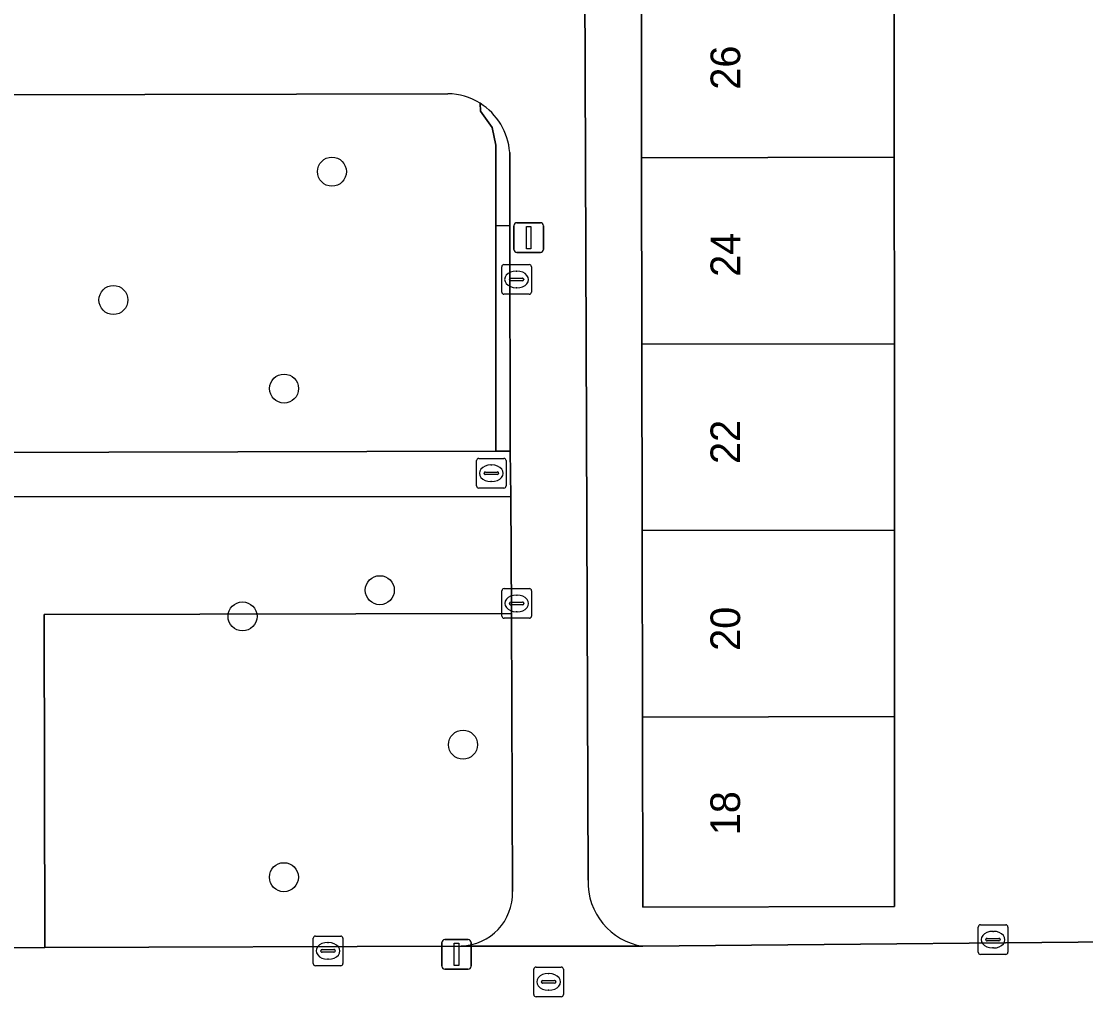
# Model space of a CAD drawing. Extents: x 160732 to 162107, y 387428 to 388479.
# Drawn here: x 161487.5 to 161523.39, y 388136.48 to 388169.38 of the extents above; entities that cross this region are included whole.
import ezdxf

# ---------------------------------------------------------------- set-up
doc = ezdxf.new("R2010")
doc.units = 0
for name, color, linetype in [('IMGEO_Boom', 7, 'Continuous'), ('IMGEO_Brandkraan', 7, 'Continuous'), ('IMGEO_Erf', 7, 'Continuous'), ('IMGEO_Groenvoorziening', 7, 'Continuous'), ('IMGEO_Haag', 7, 'Continuous'), ('IMGEO_Kolk', 7, 'Continuous'), ('IMGEO_Lichtmast', 7, 'Continuous'), ('IMGEO_Pand', 7, 'Continuous'), ('IMGEO_Pand_nummerreeks', 7, 'Continuous'), ('IMGEO_Rioolput', 7, 'Continuous'), ('IMGEO_Voetpad_open', 7, 'Continuous')]:
    doc.layers.add(name, color=color, linetype=linetype)

msp = doc.modelspace()

# ---------------------------------------------------------------- linework, layer by layer
at = {"layer": 'IMGEO_Boom'}
for centre in [(161497.973, 388164.309), (161490.602, 388159.981), (161496.357, 388156.994), (161499.586, 388150.195), (161494.957, 388149.311), (161502.392, 388144.984), (161496.352, 388140.515)]:
    msp.add_circle(centre, 0.489, dxfattribs=at)
at = {"layer": 'IMGEO_Brandkraan'}
for p, q in [((161504.779, 388136.559), (161504.779, 388137.411)), ((161504.854, 388137.485), (161505.706, 388137.485)), ((161505.78, 388137.411), (161505.78, 388136.559)), ((161505.267, 388137.265), (161505.292, 388137.265)), ((161505.038, 388136.979), (161505.038, 388136.991)), ((161505.476, 388136.942), (161505.078, 388136.942)), ((161505.081, 388137.028), (161505.479, 388137.028)), ((161505.29, 388136.705), (161505.265, 388136.705)), ((161505.522, 388136.991), (161505.522, 388136.979)), ((161505.706, 388136.485), (161504.854, 388136.485))]:
    msp.add_line(p, q, dxfattribs=at)
for points in [[(161504.779, 388136.559), (161504.779, 388137.411)], [(161504.854, 388137.485), (161505.706, 388137.485)], [(161505.78, 388137.411), (161505.78, 388136.559)], [(161505.706, 388136.485), (161504.854, 388136.485)]]:
    msp.add_lwpolyline(points, dxfattribs=at)
for centre, radius, start, end in [((161504.856, 388137.409), 0.0765, 91.552, 178.448), ((161504.856, 388137.409), 0.0765, 91.552, 178.448), ((161505.704, 388137.409), 0.0765, 1.552, 88.448), ((161505.704, 388137.409), 0.0765, 1.552, 88.448), ((161505.078, 388136.988), 0.0403, 85.8775, 175.7526), ((161505.075, 388136.978), 0.0366, 178.938, 274.7102), ((161505.479, 388136.985), 0.043, 264.8664, 352.4533), ((161505.483, 388136.99), 0.0386, 1.7309, 96.639), ((161504.856, 388136.561), 0.0765, 181.552, 268.448), ((161504.856, 388136.561), 0.0765, 181.552, 268.448), ((161505.704, 388136.561), 0.0765, 271.552, 358.448), ((161505.704, 388136.561), 0.0765, 271.552, 358.448)]:
    msp.add_arc(centre, radius, start, end, dxfattribs=at)
for centre, major_axis, ratio, start_param, end_param in [((161505.266, 388136.985), (-0.387, 0.002), 0.722429, 4.712389, 7.853982), ((161505.291, 388136.985), (-0.39, 0.002), 0.717154, 1.570796, 4.712389)]:
    msp.add_ellipse(centre, major_axis=major_axis, ratio=ratio, start_param=start_param, end_param=end_param, dxfattribs=at)
at = {"layer": 'IMGEO_Erf'}
for points in [[(161506.759, 388213.796), (161506.496, 388170.672), (161506.61, 388140.417)], [(161508.46, 388138.186), (161528.031, 388138.372), (161528.021, 388139.444), (161525.267, 388139.495), (161525.279, 388143.277), (161528.021, 388143.265), (161527.812, 388211.578)], [(161516.935, 388171.082), (161516.937, 388164.794), (161516.938, 388158.506), (161516.94, 388152.218), (161516.941, 388145.93), (161516.943, 388139.529), (161508.455, 388139.507), (161508.445, 388145.917), (161508.436, 388152.205), (161508.427, 388158.493), (161508.417, 388164.781), (161508.408, 388171.07)]]:
    msp.add_lwpolyline(points, dxfattribs=at)
msp.add_arc((161508.795, 388140.346), 2.186, 178.1442, 261.1885, dxfattribs=at)
at = {"layer": 'IMGEO_Groenvoorziening'}
for points in [[(161501.881, 388166.939), (161466.116, 388166.851)], [(161464.208, 388164.749), (161464.241, 388162.995), (161464.343, 388158.689), (161464.347, 388154.783), (161503.494, 388154.882), (161503.494, 388162.493), (161503.504, 388165.199), (161503.377, 388165.8), (161502.985, 388166.346), (161502.968, 388166.616)], [(161502.968, 388166.616), (161502.985, 388166.346), (161503.377, 388165.8), (161503.504, 388165.199), (161503.494, 388162.493), (161503.971, 388162.482), (161503.966, 388164.958)], [(161504.063, 388140.029), (161504.024, 388149.403), (161488.27, 388149.37), (161488.295, 388138.147), (161502.331, 388138.193)]]:
    msp.add_lwpolyline(points, dxfattribs=at)
for points in [[(161503.988, 388154.883), (161503.971, 388162.482), (161503.494, 388162.493), (161503.494, 388154.882)], [(161488.295, 388138.147), (161488.27, 388149.37), (161504.024, 388149.403), (161504.007, 388153.358), (161484.224, 388153.347), (161484.319, 388138.134)]]:
    msp.add_lwpolyline(points, close=True, dxfattribs=at)
for centre, radius, start, end in [((161501.838, 388164.802), 2.137, 58.0667, 88.8348), ((161501.841, 388164.808), 2.131, 4.0358, 58.0542), ((161502.277, 388139.979), 1.786, 271.7213, 1.6179)]:
    msp.add_arc(centre, radius, start, end, dxfattribs=at)
at = {"layer": 'IMGEO_Haag'}
msp.add_lwpolyline([(161502.968, 388166.616), (161502.985, 388166.346), (161503.377, 388165.8), (161503.504, 388165.199), (161503.494, 388162.493), (161503.971, 388162.482), (161503.966, 388164.958)], dxfattribs=at)
msp.add_lwpolyline([(161503.988, 388154.883), (161503.971, 388162.482), (161503.494, 388162.493), (161503.494, 388154.882)], close=True, dxfattribs=at)
msp.add_arc((161501.841, 388164.808), 2.131, 4.0358, 58.0542, dxfattribs=at)
at = {"layer": 'IMGEO_Kolk'}
for p, q in [((161503.772, 388161.173), (161504.624, 388161.173)), ((161503.697, 388160.247), (161503.697, 388161.099)), ((161504.185, 388160.953), (161504.21, 388160.953)), ((161504.698, 388161.099), (161504.698, 388160.247)), ((161503.956, 388160.667), (161503.956, 388160.679)), ((161504.394, 388160.63), (161503.996, 388160.63)), ((161503.999, 388160.716), (161504.397, 388160.716)), ((161504.208, 388160.393), (161504.183, 388160.393)), ((161504.44, 388160.679), (161504.44, 388160.667)), ((161504.624, 388160.173), (161503.772, 388160.173)), ((161503.703, 388149.321), (161503.703, 388150.173)), ((161503.778, 388150.247), (161504.63, 388150.247)), ((161504.191, 388150.027), (161504.216, 388150.027)), ((161504.704, 388150.173), (161504.704, 388149.321)), ((161503.962, 388149.741), (161503.962, 388149.753)), ((161504.4, 388149.704), (161504.002, 388149.704)), ((161504.005, 388149.79), (161504.403, 388149.79)), ((161504.446, 388149.753), (161504.446, 388149.741)), ((161504.214, 388149.467), (161504.189, 388149.467)), ((161504.63, 388149.247), (161503.778, 388149.247)), ((161519.841, 388138.909), (161520.693, 388138.909)), ((161497.415, 388138.531), (161498.267, 388138.531)), ((161519.766, 388137.983), (161519.766, 388138.835)), ((161520.254, 388138.689), (161520.279, 388138.689)), ((161520.767, 388138.835), (161520.767, 388137.983)), ((161497.34, 388137.605), (161497.34, 388138.457)), ((161497.828, 388138.311), (161497.853, 388138.311)), ((161498.341, 388138.457), (161498.341, 388137.605)), ((161520.025, 388138.403), (161520.025, 388138.415)), ((161520.463, 388138.366), (161520.065, 388138.366)), ((161520.068, 388138.452), (161520.466, 388138.452)), ((161520.277, 388138.129), (161520.252, 388138.129)), ((161520.509, 388138.415), (161520.509, 388138.403)), ((161497.599, 388138.025), (161497.599, 388138.037)), ((161498.037, 388137.988), (161497.639, 388137.988)), ((161497.642, 388138.074), (161498.04, 388138.074)), ((161498.083, 388138.037), (161498.083, 388138.025)), ((161520.693, 388137.909), (161519.841, 388137.909)), ((161498.267, 388137.531), (161497.415, 388137.531)), ((161497.851, 388137.751), (161497.826, 388137.751))]:
    msp.add_line(p, q, dxfattribs=at)
for points in [[(161503.772, 388161.173), (161504.624, 388161.173)], [(161503.697, 388160.247), (161503.697, 388161.099)], [(161504.698, 388161.099), (161504.698, 388160.247)], [(161504.624, 388160.173), (161503.772, 388160.173)], [(161503.703, 388149.321), (161503.703, 388150.173)], [(161503.778, 388150.247), (161504.63, 388150.247)], [(161504.704, 388150.173), (161504.704, 388149.321)], [(161504.63, 388149.247), (161503.778, 388149.247)], [(161519.841, 388138.909), (161520.693, 388138.909)], [(161497.415, 388138.531), (161498.267, 388138.531)], [(161519.766, 388137.983), (161519.766, 388138.835)], [(161520.767, 388138.835), (161520.767, 388137.983)], [(161497.34, 388137.605), (161497.34, 388138.457)], [(161498.341, 388138.457), (161498.341, 388137.605)], [(161520.693, 388137.909), (161519.841, 388137.909)], [(161498.267, 388137.531), (161497.415, 388137.531)]]:
    msp.add_lwpolyline(points, dxfattribs=at)
for centre, radius, start, end in [((161503.774, 388161.097), 0.0765, 91.552, 178.448), ((161503.774, 388161.097), 0.0765, 91.552, 178.448), ((161504.622, 388161.097), 0.0765, 1.552, 88.448), ((161504.622, 388161.097), 0.0765, 1.552, 88.448), ((161503.996, 388160.676), 0.0403, 85.8775, 175.7526), ((161503.993, 388160.666), 0.0366, 178.938, 274.7102), ((161504.397, 388160.673), 0.043, 264.8664, 352.4533), ((161504.401, 388160.678), 0.0386, 1.7309, 96.639), ((161503.774, 388160.249), 0.0765, 181.552, 268.448), ((161503.774, 388160.249), 0.0765, 181.552, 268.448), ((161504.622, 388160.249), 0.0765, 271.552, 358.448), ((161504.622, 388160.249), 0.0765, 271.552, 358.448), ((161503.78, 388150.171), 0.0765, 91.552, 178.448), ((161503.78, 388150.171), 0.0765, 91.552, 178.448), ((161504.628, 388150.171), 0.0765, 1.552, 88.448), ((161504.628, 388150.171), 0.0765, 1.552, 88.448), ((161504.002, 388149.75), 0.0403, 85.8775, 175.7526), ((161503.999, 388149.74), 0.0366, 178.938, 274.7102), ((161504.403, 388149.747), 0.043, 264.8664, 352.4533), ((161504.407, 388149.752), 0.0386, 1.7309, 96.639), ((161503.78, 388149.323), 0.0765, 181.552, 268.448), ((161503.78, 388149.323), 0.0765, 181.552, 268.448), ((161504.628, 388149.323), 0.0765, 271.552, 358.448), ((161504.628, 388149.323), 0.0765, 271.552, 358.448), ((161519.843, 388138.833), 0.0765, 91.552, 178.448), ((161519.843, 388138.833), 0.0765, 91.552, 178.448), ((161520.691, 388138.833), 0.0765, 1.552, 88.448), ((161520.691, 388138.833), 0.0765, 1.552, 88.448), ((161497.417, 388138.455), 0.0765, 91.552, 178.448), ((161497.417, 388138.455), 0.0765, 91.552, 178.448), ((161498.265, 388138.455), 0.0765, 1.552, 88.448), ((161498.265, 388138.455), 0.0765, 1.552, 88.448), ((161520.065, 388138.412), 0.0403, 85.8775, 175.7526), ((161520.062, 388138.402), 0.0366, 178.938, 274.7102), ((161520.466, 388138.409), 0.043, 264.8664, 352.4533), ((161520.47, 388138.414), 0.0386, 1.7309, 96.639), ((161497.639, 388138.034), 0.0403, 85.8775, 175.7526), ((161497.636, 388138.024), 0.0366, 178.938, 274.7102), ((161498.04, 388138.031), 0.043, 264.8664, 352.4533), ((161498.044, 388138.036), 0.0386, 1.7309, 96.639), ((161519.843, 388137.985), 0.0765, 181.552, 268.448), ((161519.843, 388137.985), 0.0765, 181.552, 268.448), ((161520.691, 388137.985), 0.0765, 271.552, 358.448), ((161520.691, 388137.985), 0.0765, 271.552, 358.448), ((161497.417, 388137.607), 0.0765, 181.552, 268.448), ((161497.417, 388137.607), 0.0765, 181.552, 268.448), ((161498.265, 388137.607), 0.0765, 271.552, 358.448), ((161498.265, 388137.607), 0.0765, 271.552, 358.448)]:
    msp.add_arc(centre, radius, start, end, dxfattribs=at)
for centre, major_axis, ratio, start_param, end_param in [((161504.184, 388160.673), (-0.387, 0.002), 0.722429, 4.712389, 7.853982), ((161504.209, 388160.673), (-0.39, 0.002), 0.717154, 1.570796, 4.712389), ((161504.19, 388149.747), (-0.387, 0.002), 0.722429, 4.712389, 7.853982), ((161504.215, 388149.747), (-0.39, 0.002), 0.717154, 1.570796, 4.712389), ((161520.253, 388138.409), (-0.387, 0.002), 0.722429, 4.712389, 7.853982), ((161520.278, 388138.409), (-0.39, 0.002), 0.717154, 1.570796, 4.712389), ((161497.827, 388138.031), (-0.387, 0.002), 0.722429, 4.712389, 7.853982), ((161497.852, 388138.031), (-0.39, 0.002), 0.717154, 1.570796, 4.712389)]:
    msp.add_ellipse(centre, major_axis=major_axis, ratio=ratio, start_param=start_param, end_param=end_param, dxfattribs=at)
at = {"layer": 'IMGEO_Lichtmast'}
for p, q in [((161504.211, 388162.587), (161505.001, 388162.587)), ((161505.001, 388162.587), (161504.211, 388162.587)), ((161504.111, 388161.687), (161504.111, 388162.487)), ((161504.111, 388162.487), (161504.111, 388161.687)), ((161505.101, 388162.487), (161505.101, 388161.687)), ((161505.101, 388161.687), (161505.101, 388162.487)), ((161505.001, 388161.587), (161504.211, 388161.587)), ((161504.211, 388161.587), (161505.001, 388161.587)), ((161501.677, 388137.512), (161501.677, 388138.312)), ((161501.677, 388138.312), (161501.677, 388137.512)), ((161501.777, 388138.412), (161502.567, 388138.412)), ((161502.567, 388138.412), (161501.777, 388138.412)), ((161502.667, 388138.312), (161502.667, 388137.512)), ((161502.667, 388137.512), (161502.667, 388138.312)), ((161502.567, 388137.412), (161501.777, 388137.412)), ((161501.777, 388137.412), (161502.567, 388137.412))]:
    msp.add_line(p, q, dxfattribs=at)
for points in [[(161504.531, 388162.462), (161504.681, 388162.462), (161504.681, 388161.712), (161504.531, 388161.712), (161504.531, 388162.462)], [(161502.097, 388138.287), (161502.247, 388138.287), (161502.247, 388137.537), (161502.097, 388137.537), (161502.097, 388138.287)]]:
    msp.add_lwpolyline(points, dxfattribs=at)
for centre, start, end in [((161504.211, 388162.487), 90, 180), ((161504.211, 388162.487), 90, 180), ((161505.001, 388162.487), 0, 90), ((161505.001, 388162.487), 360, 90), ((161504.211, 388161.687), 180, 270), ((161504.211, 388161.687), 180, 270), ((161505.001, 388161.687), 270, 0), ((161505.001, 388161.687), 270, 0), ((161501.777, 388138.312), 90, 180), ((161501.777, 388138.312), 90, 180), ((161502.567, 388138.312), 0, 90), ((161502.567, 388138.312), 360, 90), ((161501.777, 388137.512), 180, 270), ((161501.777, 388137.512), 180, 270), ((161502.567, 388137.512), 270, 0), ((161502.567, 388137.512), 270, 0)]:
    msp.add_arc(centre, 0.1, start, end, dxfattribs=at)
at = {"layer": 'IMGEO_Pand'}
for points in [[(161516.937, 388164.794), (161516.935, 388171.082), (161508.408, 388171.07), (161508.417, 388164.781)], [(161508.417, 388164.781), (161508.427, 388158.493), (161516.938, 388158.506), (161516.937, 388164.794)], [(161516.94, 388152.218), (161516.938, 388158.506), (161508.427, 388158.493), (161508.436, 388152.205)], [(161508.436, 388152.205), (161508.445, 388145.917), (161516.941, 388145.93), (161516.94, 388152.218)], [(161508.445, 388145.917), (161508.455, 388139.507), (161516.943, 388139.529), (161516.941, 388145.93)]]:
    msp.add_lwpolyline(points, close=True, dxfattribs=at)
at = {"layer": 'IMGEO_Rioolput'}
for p, q in [((161502.846, 388153.711), (161502.846, 388154.563)), ((161502.921, 388154.637), (161503.773, 388154.637)), ((161503.334, 388154.417), (161503.359, 388154.417)), ((161503.847, 388154.563), (161503.847, 388153.711)), ((161503.105, 388154.131), (161503.105, 388154.143)), ((161503.543, 388154.094), (161503.145, 388154.094)), ((161503.148, 388154.18), (161503.546, 388154.18)), ((161503.589, 388154.143), (161503.589, 388154.131)), ((161503.773, 388153.637), (161502.921, 388153.637)), ((161503.357, 388153.857), (161503.332, 388153.857))]:
    msp.add_line(p, q, dxfattribs=at)
for points in [[(161502.846, 388153.711), (161502.846, 388154.563)], [(161502.921, 388154.637), (161503.773, 388154.637)], [(161503.847, 388154.563), (161503.847, 388153.711)], [(161503.773, 388153.637), (161502.921, 388153.637)]]:
    msp.add_lwpolyline(points, dxfattribs=at)
for centre, radius, start, end in [((161502.923, 388154.561), 0.0765, 91.552, 178.448), ((161502.923, 388154.561), 0.0765, 91.552, 178.448), ((161503.771, 388154.561), 0.0765, 1.552, 88.448), ((161503.771, 388154.561), 0.0765, 1.552, 88.448), ((161503.145, 388154.14), 0.0403, 85.8775, 175.7526), ((161503.142, 388154.13), 0.0366, 178.938, 274.7102), ((161503.546, 388154.137), 0.043, 264.8664, 352.4533), ((161503.55, 388154.142), 0.0386, 1.7309, 96.639), ((161502.923, 388153.713), 0.0765, 181.552, 268.448), ((161502.923, 388153.713), 0.0765, 181.552, 268.448), ((161503.771, 388153.713), 0.0765, 271.552, 358.448), ((161503.771, 388153.713), 0.0765, 271.552, 358.448)]:
    msp.add_arc(centre, radius, start, end, dxfattribs=at)
for centre, major_axis, ratio, start_param, end_param in [((161503.333, 388154.137), (-0.387, 0.002), 0.722429, 4.712389, 7.853982), ((161503.358, 388154.137), (-0.39, 0.002), 0.717154, 1.570796, 4.712389)]:
    msp.add_ellipse(centre, major_axis=major_axis, ratio=ratio, start_param=start_param, end_param=end_param, dxfattribs=at)
at = {"layer": 'IMGEO_Voetpad_open'}
for points in [[(161506.61, 388140.417), (161506.496, 388170.672)], [(161446.922, 388166.978), (161454.013, 388166.998), (161457.913, 388167.007), (161466.116, 388166.851), (161501.881, 388166.939)], [(161503.966, 388164.958), (161503.971, 388162.482), (161503.988, 388154.883), (161504.007, 388153.358), (161504.024, 388149.403), (161504.063, 388140.029)], [(161548.606, 388138.324), (161540.374, 388138.349), (161529.379, 388138.384), (161528.031, 388138.372), (161508.46, 388138.186), (161502.331, 388138.193), (161488.295, 388138.147), (161484.319, 388138.134), (161482.849, 388138.087), (161466.408, 388138.189)], [(161502.331, 388138.193), (161508.46, 388138.186)]]:
    msp.add_lwpolyline(points, dxfattribs=at)
msp.add_lwpolyline([(161503.988, 388154.883), (161503.494, 388154.882), (161464.347, 388154.783), (161464.378, 388153.292), (161482.714, 388153.331), (161484.224, 388153.347), (161504.007, 388153.358)], close=True, dxfattribs=at)
for centre, radius, start, end in [((161501.838, 388164.802), 2.137, 58.0667, 88.8348), ((161501.841, 388164.808), 2.131, 4.0358, 58.0542), ((161508.795, 388140.346), 2.186, 178.1442, 261.1885), ((161502.277, 388139.979), 1.786, 271.7213, 1.6179)]:
    msp.add_arc(centre, radius, start, end, dxfattribs=at)

# ---------------------------------------------------------------- texts
at = {"layer": 'IMGEO_Pand_nummerreeks'}
for s, p in [('26', (161511.74, 388167.073)), ('24', (161511.739, 388160.763)), ('22', (161511.738, 388154.451)), ('20', (161511.737, 388148.148)), ('18', (161511.736, 388141.929))]:
    msp.add_text(s, height=1, rotation=89.9894, dxfattribs=at).set_placement(p)

doc.saveas('drawing.dxf')
